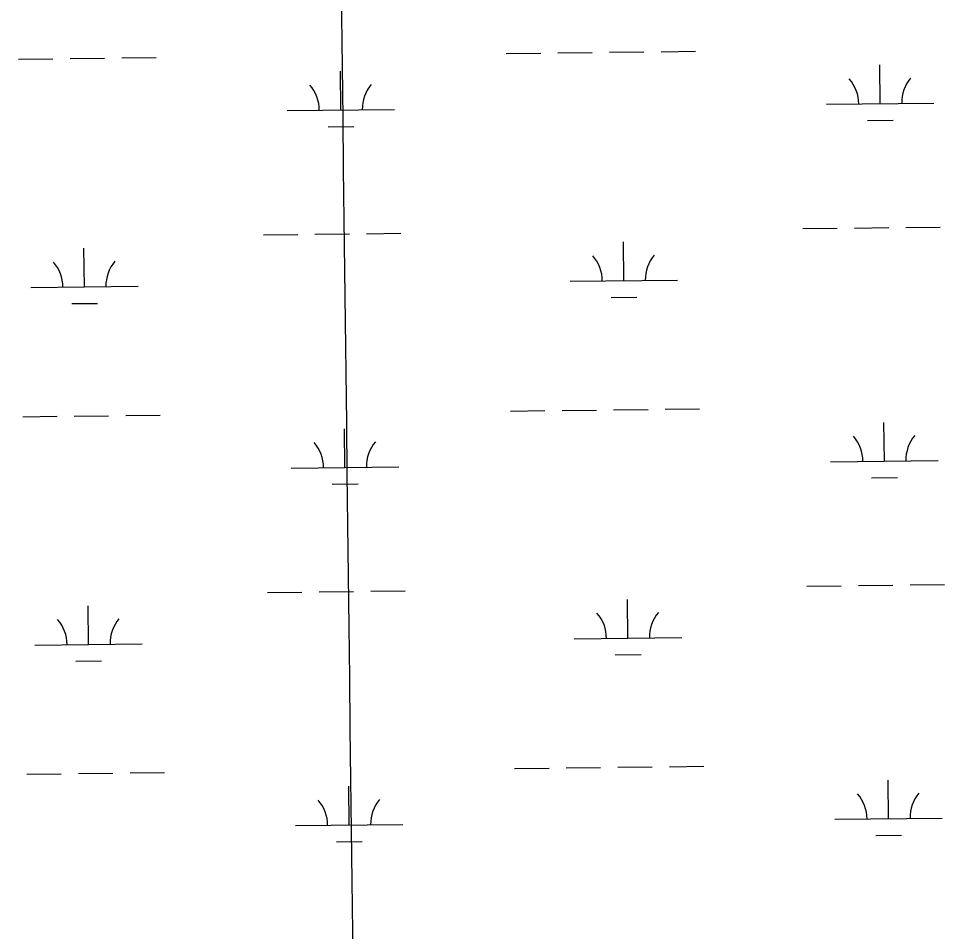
# Model space of a CAD drawing. Extents: x 3684037 to 3722149, y 433263 to 459021.
# Drawn here: x 3714292 to 3715153, y 448643 to 449492 of the extents above; entities that cross this region are included whole.
import ezdxf

# ---------------------------------------------------------------- set-up
doc = ezdxf.new("R2010")
doc.units = 0
doc.layers.add('V-GRID-MAJR', color=7, linetype='Continuous')
doc.layers.add('V-WETL-SWMP', color=7, linetype='Continuous')

msp = doc.modelspace()

# ---------------------------------------------------------------- linework, layer by layer
at = {"layer": 'V-GRID-MAJR'}
msp.add_spline([(3714717.7800000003, 438985.321), (3714645.519, 445043.8), (3714573.235, 451104.20900000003), (3714500.951, 457164.625), (3714500.9280000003, 457166.547)], degree=3, dxfattribs=at)
at = {"layer": 'V-WETL-SWMP'}
for p, q in [((3714745.486935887, 449459.5949548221), (3714777.4847685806, 449459.96729469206)), ((3714793.483684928, 449460.15346462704), (3714825.481517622, 449460.52580449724)), ((3714841.480433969, 449460.7119744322), (3714873.4782666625, 449461.0843143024)), ((3714889.477183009, 449461.27048423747), (3714921.475015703, 449461.64282410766)), ((3714291.6096783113, 449454.3134533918), (3714323.6075110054, 449454.68579326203)), ((3714339.606427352, 449454.871963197), (3714371.604260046, 449455.2443030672)), ((3714387.603176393, 449455.4304730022), (3714419.6010090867, 449455.8028128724)), ((3714591.495820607, 449407.0576159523), (3714591.0769384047, 449443.0551788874)), ((3715093.369827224, 449412.8976271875), (3715092.9509450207, 449448.8951901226)), ((3715043.3732136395, 449412.3158461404), (3715143.3664408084, 449413.4794082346)), ((3714541.499207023, 449406.47583490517), (3714641.492434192, 449407.6393969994)), ((3714579.6761825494, 449391.48803312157), (3714603.6745570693, 449391.7672880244)), ((3715081.550189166, 449397.32804435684), (3715105.5485636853, 449397.6072992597)), ((3715021.309921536, 449296.61929383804), (3715053.30775423, 449296.991633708)), ((3715069.3066705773, 449297.17780364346), (3715101.304503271, 449297.5501435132)), ((3715117.303419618, 449297.73631344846), (3715149.3012523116, 449298.1086533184)), ((3714519.4359149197, 449290.7792826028), (3714551.433747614, 449291.1516224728)), ((3714567.4326639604, 449291.33779240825), (3714599.4304966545, 449291.710132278)), ((3714615.429413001, 449291.8963022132), (3714647.427245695, 449292.26864208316)), ((3714854.7974781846, 449248.2485435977), (3714854.3785959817, 449284.24610653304)), ((3714352.923471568, 449242.4085323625), (3714352.5045893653, 449278.40609529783)), ((3714804.8008646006, 449247.6667625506), (3714904.7940917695, 449248.83032464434)), ((3714302.9268579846, 449241.8267513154), (3714402.9200851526, 449242.9903134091)), ((3714842.9778401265, 449232.67896076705), (3714866.9762146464, 449232.9582156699)), ((3714341.1038335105, 449226.8389495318), (3714365.1022080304, 449227.11820443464)), ((3714749.357814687, 449126.9424756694), (3714781.355647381, 449127.31481553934)), ((3714797.3545637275, 449127.5009854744), (3714829.3523964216, 449127.8733253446)), ((3714845.3513127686, 449128.05949527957), (3714877.3491454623, 449128.43183514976)), ((3714893.34806181, 449128.61800508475), (3714925.3458945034, 449128.990344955)), ((3714295.4805571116, 449121.6609742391), (3714327.4783898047, 449122.0333141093)), ((3714343.477306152, 449122.2194840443), (3714375.475138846, 449122.59182391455)), ((3714391.474055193, 449122.77799384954), (3714423.471887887, 449123.15033371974)), ((3715097.2407060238, 449080.2451480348), (3715096.821823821, 449116.24271096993)), ((3714595.366699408, 449074.40513679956), (3714594.9478172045, 449110.4026997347)), ((3715047.2440924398, 449079.6633669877), (3715147.237319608, 449080.82692908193)), ((3714545.3700858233, 449073.82335575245), (3714645.3633129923, 449074.98691784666)), ((3715085.4210679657, 449064.6755652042), (3715109.419442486, 449064.95482010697)), ((3714583.547061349, 449058.8355539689), (3714607.545435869, 449059.11480887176)), ((3715025.180800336, 448963.9668146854), (3715057.17863303, 448964.33915455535)), ((3715073.1775493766, 448964.5253244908), (3715105.1753820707, 448964.8976643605)), ((3715121.1742984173, 448965.08383429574), (3715153.1721311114, 448965.4561741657)), ((3714523.3067937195, 448958.1268034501), (3714555.3046264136, 448958.4991433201)), ((3714571.3035427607, 448958.6853132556), (3714603.301375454, 448959.0576531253)), ((3714619.300291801, 448959.24382306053), (3714651.298124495, 448959.6161629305)), ((3714858.668356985, 448915.59606444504), (3714858.249474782, 448951.5936273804)), ((3714356.7943503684, 448909.75605320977), (3714356.3754681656, 448945.7536161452)), ((3714306.797736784, 448909.17427216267), (3714406.7909639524, 448910.3378342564)), ((3714808.671743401, 448915.01428339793), (3714908.664970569, 448916.1778454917)), ((3714846.8487189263, 448900.02648161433), (3714870.8470934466, 448900.3057365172)), ((3714344.97471231, 448894.1864703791), (3714368.97308683, 448894.465725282)), ((3714299.3514359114, 448789.00849508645), (3714331.3492686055, 448789.38083495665)), ((3714347.348184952, 448789.56700489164), (3714379.346017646, 448789.93934476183)), ((3714395.3449339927, 448790.1255146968), (3714427.3427666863, 448790.4978545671)), ((3714753.2286934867, 448794.2899965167), (3714785.2265261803, 448794.6623363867)), ((3714801.225442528, 448794.84850632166), (3714833.2232752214, 448795.22084619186)), ((3714849.2221915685, 448795.4070161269), (3714881.2200242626, 448795.7793559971)), ((3714897.218940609, 448795.9655259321), (3714929.216773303, 448796.3378658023)), ((3715101.1115848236, 448747.59266888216), (3715100.6927026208, 448783.5902318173)), ((3714599.237578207, 448741.7526576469), (3714598.8186960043, 448777.750220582)), ((3715051.114971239, 448747.01088783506), (3715151.108198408, 448748.17444992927)), ((3714549.240964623, 448741.1708765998), (3714649.2341917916, 448742.334438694)), ((3715089.2919467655, 448732.02308605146), (3715113.2903212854, 448732.3023409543)), ((3714587.4179401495, 448726.18307481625), (3714611.4163146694, 448726.4623297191))]:
    msp.add_line(p, q, dxfattribs=at)
for centre, radius, start, end in [((3715038.1251080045, 449412.7296123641), 35.24628790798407, 359.89486695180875, 41.43852528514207), ((3715148.603497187, 449414.0151840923), 35.246287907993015, 139.89486399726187, 181.4385223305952), ((3714536.251101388, 449406.8896011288), 35.24628790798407, 359.89486695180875, 41.43852528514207), ((3714646.729490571, 449408.17517285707), 35.246287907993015, 139.89486399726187, 181.4385223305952), ((3714799.552758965, 449248.0805287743), 35.24628790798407, 359.89486695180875, 41.43852528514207), ((3714910.031148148, 449249.3661005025), 35.246287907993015, 139.89486399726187, 181.4385223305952), ((3714297.6787523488, 449242.24051753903), 35.24628790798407, 359.89486695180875, 41.43852528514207), ((3714408.1571415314, 449243.5260892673), 35.246287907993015, 139.89486399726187, 181.4385223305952), ((3714650.6003693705, 449075.52269370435), 35.246287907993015, 139.89486399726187, 181.4385223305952), ((3715041.9959868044, 449080.07713321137), 35.24628790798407, 359.89486695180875, 41.43852528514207), ((3715152.474375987, 449081.3627049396), 35.246287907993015, 139.89486399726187, 181.4385223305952), ((3714540.1219801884, 449074.23712197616), 35.24628790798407, 359.89486695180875, 41.43852528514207), ((3714803.423637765, 448915.4280496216), 35.24628790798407, 359.89486695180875, 41.43852528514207), ((3714913.902026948, 448916.71362134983), 35.246287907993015, 139.89486399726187, 181.4385223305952), ((3714301.5496311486, 448909.58803838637), 35.24628790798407, 359.89486695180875, 41.43852528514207), ((3714412.0280203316, 448910.87361011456), 35.246287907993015, 139.89486399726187, 181.4385223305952), ((3715045.8668656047, 448747.4246540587), 35.24628790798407, 359.89486695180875, 41.43852528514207), ((3715156.3452547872, 448748.71022578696), 35.246287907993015, 139.89486399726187, 181.4385223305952), ((3714543.992858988, 448741.5846428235), 35.24628790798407, 359.89486695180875, 41.43852528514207), ((3714654.471248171, 448742.8702145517), 35.246287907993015, 139.89486399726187, 181.4385223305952)]:
    msp.add_arc(centre, radius, start, end, dxfattribs=at)

doc.saveas('drawing.dxf')
